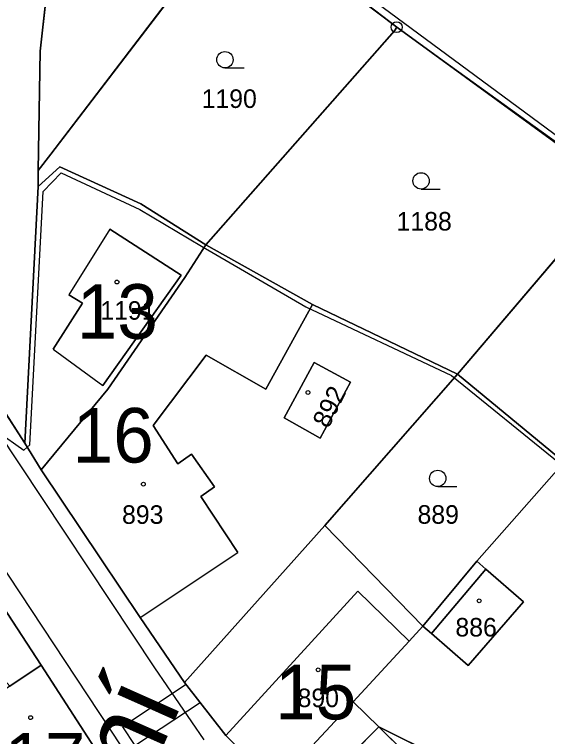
# Model space of a CAD drawing. Extents: x -689422 to -685210, y -987725 to -982160.
# Drawn here: x -687366.1 to -687317.3, y -985304.9 to -985238.7 of the extents above; entities that cross this region are included whole.
import ezdxf

# ---------------------------------------------------------------- set-up
doc = ezdxf.new("R2010")
doc.units = 0
for name, color, linetype in [('KN_Budovy', 7, 'Continuous'), ('KN_Budovy_cisla_domovni', 7, 'Continuous'), ('KN_Hranice_parcel', 7, 'Continuous'), ('KN_Hranice_parcel_vnitrni_kresba', 7, 'Continuous'), ('KN_Parcelni cisla', 7, 'Continuous'), ('KN_Polygon parcely', 7, 'Continuous'), ('KN_Popisy_pomistni nazvy nazvy ulic', 7, 'Continuous'), ('KN_POZEMKY_OSTATNI PLOCHA', 7, 'Continuous'), ('KN_POZEMKY_TTP', 7, 'Continuous'), ('KN_POZEMKY_ZAHRADA', 7, 'Continuous'), ('KN_POZEMKY_ZASTAVENA PLOCHA', 7, 'Continuous'), ('KN_VYUZITI_16_ostatni plocha_silnice', 7, 'Continuous'), ('KN_VYUZITI_17_ostatni plocha_ostatni komunikace', 7, 'Continuous'), ('KN_Věcná břemena k části', 7, 'Continuous'), ('KN_Značky bodu BP', 7, 'Continuous'), ('KN_Značky budov', 7, 'Continuous'), ('KN_Značky kultur', 7, 'Continuous')]:
    doc.layers.add(name, color=color, linetype=linetype)

msp = doc.modelspace()

# ---------------------------------------------------------------- linework, layer by layer
at = {"layer": 'KN_Budovy'}
for points in [[(-687357.37, -985258.4), (-687361.13, -985264.4), (-687359.87, -985265.17), (-687362.57, -985269.38), (-687358.02, -985272.7), (-687350.83, -985262.59)], [(-687347.77, -985281.98), (-687349.88, -985279), (-687351.13, -985279.88), (-687353.39, -985276.38), (-687348.54, -985269.92), (-687343.09, -985273.03), (-687338.81, -985265.3), (-687348.57, -985259.83), (-687350.51, -985262.8), (-687357.56, -985273.04), (-687363.65, -985280.42), (-687358.18, -985288.58), (-687354.58, -985293.95), (-687345.65, -985288.01), (-687349.03, -985282.87)], [(-687338.1, -985277.53), (-687335.32, -985272.4), (-687338.66, -985270.59), (-687341.41, -985275.67)], [(-687327.91, -985295.42), (-687324.55, -985298.35), (-687319.48, -985292.51), (-687322.92, -985289.53)], [(-687342.25, -985309.28), (-687339.34, -985306.1), (-687339.25, -985306.18), (-687335.08, -985301.67), (-687329.96, -985296.13), (-687334.64, -985291.56), (-687346.75, -985304.77)], [(-687366.52, -985300.26), (-687369.75, -985302.46), (-687372.95, -985304.64), (-687369.55, -985309.8), (-687366.8, -985307.96), (-687362.09, -985314.99), (-687358.56, -985310.25), (-687358.12, -985306.87), (-687363.66, -985298.32)], [(-687340.08, -985311.37), (-687329.28, -985321.95), (-687322.75, -985315.43), (-687321.9, -985314.58), (-687326.26, -985310.3), (-687324.94, -985308.95), (-687327.19, -985306.72), (-687328.53, -985308.09), (-687332.73, -985303.97)]]:
    msp.add_lwpolyline(points, close=True, dxfattribs=at)
at = {"layer": 'KN_Hranice_parcel'}
for p, q in [((-687331.09, -985239.88), (-687310.89, -985254.58)), ((-687363.94, -985254.48), (-687363.92, -985253.01)), ((-687365.15, -985277.98), (-687363.94, -985254.48)), ((-687374.78, -985263.09), (-687365.15, -985277.98)), ((-687325.51, -985271.67), (-687337.67, -985285.53)), ((-687325.51, -985271.67), (-687315.74, -985279.73)), ((-687363.65, -985280.42), (-687365.15, -985277.98)), ((-687315.74, -985279.73), (-687323.76, -985288.8)), ((-687337.67, -985285.53), (-687350.53, -985299.9)), ((-687337.67, -985285.53), (-687328.69, -985294.74)), ((-687323.76, -985288.8), (-687328.69, -985294.74)), ((-687358.12, -985306.87), (-687363.66, -985298.32))]:
    msp.add_line(p, q, dxfattribs=at)
for points in [[(-687363.92, -985253.01), (-687363.75, -985242.09), (-687362.77, -985233.24), (-687353.11, -985206.91)], [(-687363.92, -985253.01), (-687362.77, -985251.51), (-687345.83, -985229.34), (-687345.55, -985228.83), (-687331.09, -985239.88)], [(-687331.09, -985239.88), (-687331.3, -985240.21), (-687348.57, -985259.83)], [(-687363.94, -985254.48), (-687361.95, -985252.67), (-687354.54, -985256.07), (-687348.57, -985259.83)], [(-687310.89, -985254.58), (-687311.45, -985255.13), (-687325.51, -985271.67)], [(-687348.57, -985259.83), (-687350.51, -985262.8), (-687357.56, -985273.04), (-687363.65, -985280.42)], [(-687325.51, -985271.67), (-687338.81, -985265.3), (-687348.57, -985259.83)], [(-687338.66, -985270.59), (-687341.41, -985275.67), (-687338.1, -985277.53), (-687335.32, -985272.4), (-687338.66, -985270.59)], [(-687350.53, -985299.9), (-687354.58, -985293.95), (-687358.18, -985288.58), (-687363.65, -985280.42)], [(-687363.66, -985298.32), (-687368.02, -985291.66), (-687368.79, -985290.42), (-687372.19, -985285.27), (-687372.36, -985285.38), (-687375.13, -985281.17)], [(-687323.76, -985288.8), (-687322.92, -985289.53), (-687319.48, -985292.51), (-687324.55, -985298.35), (-687327.91, -985295.42), (-687328.69, -985294.74)], [(-687363.66, -985298.32), (-687366.52, -985300.26), (-687371.71, -985294.51)], [(-687328.69, -985294.74), (-687329.96, -985296.13), (-687335.08, -985301.67)], [(-687342.25, -985309.28), (-687346.75, -985304.77), (-687350.53, -985299.9)], [(-687335.08, -985301.67), (-687339.25, -985306.18), (-687339.34, -985306.1), (-687342.25, -985309.28)], [(-687335.08, -985301.67), (-687332.73, -985303.97), (-687327.19, -985306.72), (-687318.91, -985311.22)]]:
    msp.add_lwpolyline(points, dxfattribs=at)
at = {"layer": 'KN_Hranice_parcel_vnitrni_kresba'}
for p, q in [((-687408.33, -985215.65), (-687353.27, -985298.58)), ((-687357.37, -985258.4), (-687361.13, -985264.4)), ((-687357.37, -985258.4), (-687350.83, -985262.59)), ((-687388.4, -985262.28), (-687365.26, -985278.64)), ((-687350.83, -985262.59), (-687358.02, -985272.7)), ((-687359.87, -985265.17), (-687361.13, -985264.4)), ((-687362.57, -985269.38), (-687359.87, -985265.17)), ((-687338.81, -985265.3), (-687343.09, -985273.03)), ((-687362.57, -985269.38), (-687358.02, -985272.7)), ((-687348.54, -985269.92), (-687353.39, -985276.38)), ((-687343.09, -985273.03), (-687348.54, -985269.92)), ((-687353.39, -985276.38), (-687351.13, -985279.88)), ((-687351.13, -985279.88), (-687349.88, -985279)), ((-687349.88, -985279), (-687347.77, -985281.98)), ((-687347.77, -985281.98), (-687349.03, -985282.87)), ((-687356.28, -985305.82), (-687371.67, -985282.5)), ((-687349.03, -985282.87), (-687345.65, -985288.01)), ((-687354.58, -985293.95), (-687345.65, -985288.01)), ((-687327.91, -985295.42), (-687322.92, -985289.53)), ((-687346.75, -985304.77), (-687334.64, -985291.56)), ((-687334.64, -985291.56), (-687329.96, -985296.13)), ((-687353.27, -985298.58), (-687348.76, -985305.18)), ((-687340.08, -985311.37), (-687332.73, -985303.97)), ((-687328.53, -985308.09), (-687332.73, -985303.97))]:
    msp.add_line(p, q, dxfattribs=at)
msp.add_lwpolyline([(-687365.26, -985278.64), (-687364.69, -985278.14), (-687363.48, -985254.92), (-687361.83, -985253.21), (-687354.62, -985256.57), (-687348.98, -985259.93), (-687339.41, -985265.5), (-687326.06, -985271.79), (-687316.2, -985279.79), (-687301.85, -985291.43), (-687288, -985304.93), (-687285.14, -985307.79), (-687277.07, -985314.86), (-687272.14, -985319.29)], dxfattribs=at)
at = {"layer": 'KN_Polygon parcely'}
for points in [[(-687365.15, -985277.98), (-687363.94, -985254.48), (-687363.92, -985253.01), (-687363.75, -985242.09), (-687362.77, -985233.24), (-687353.11, -985206.91), (-687351.77, -985203.26), (-687355.85, -985203.22), (-687357.24, -985203.21), (-687355.65, -985205.91), (-687365.84, -985232.36), (-687367.05, -985236.11), (-687370.76, -985238.05), (-687370.94, -985243.31), (-687367.53, -985260.82), (-687374.78, -985263.09)], [(-687361.95, -985252.67), (-687354.54, -985256.07), (-687348.57, -985259.83), (-687331.3, -985240.21), (-687331.09, -985239.88), (-687345.55, -985228.83), (-687345.83, -985229.34), (-687362.77, -985251.51), (-687363.92, -985253.01), (-687363.94, -985254.48)], [(-687348.57, -985259.83), (-687338.81, -985265.3), (-687325.51, -985271.67), (-687311.45, -985255.13), (-687310.89, -985254.58), (-687331.09, -985239.88), (-687331.3, -985240.21)], [(-687363.94, -985254.48), (-687365.15, -985277.98), (-687363.65, -985280.42), (-687357.56, -985273.04), (-687350.51, -985262.8), (-687348.57, -985259.83), (-687354.54, -985256.07), (-687361.95, -985252.67)], [(-687310.89, -985254.58), (-687311.45, -985255.13), (-687325.51, -985271.67), (-687315.74, -985279.73), (-687300.87, -985263.14), (-687300.54, -985262.54)], [(-687325.51, -985271.67), (-687338.81, -985265.3), (-687348.57, -985259.83), (-687350.51, -985262.8), (-687357.56, -985273.04), (-687363.65, -985280.42), (-687358.18, -985288.58), (-687354.58, -985293.95), (-687350.53, -985299.9), (-687337.67, -985285.53)], [(-687338.66, -985270.59), (-687341.41, -985275.67), (-687338.1, -985277.53), (-687335.32, -985272.4)], [(-687338.66, -985270.59), (-687335.32, -985272.4), (-687338.1, -985277.53), (-687341.41, -985275.67)], [(-687325.51, -985271.67), (-687337.67, -985285.53), (-687328.69, -985294.74), (-687323.76, -985288.8), (-687315.74, -985279.73)], [(-687327.19, -985306.72), (-687318.91, -985311.22), (-687301.4, -985291.36), (-687303.77, -985289.44), (-687315.74, -985279.73), (-687323.76, -985288.8), (-687322.92, -985289.53), (-687319.48, -985292.51), (-687324.55, -985298.35), (-687327.91, -985295.42), (-687328.69, -985294.74), (-687329.96, -985296.13), (-687335.08, -985301.67), (-687332.73, -985303.97)], [(-687379.58, -985302.7), (-687376.37, -985298.84), (-687374.28, -985296.48), (-687371.71, -985294.51), (-687366.52, -985300.26), (-687363.66, -985298.32), (-687368.02, -985291.66), (-687368.79, -985290.42), (-687372.19, -985285.27), (-687372.36, -985285.38), (-687375.13, -985281.17), (-687377.1, -985282.53), (-687378.38, -985283.46), (-687383.85, -985287.21), (-687381.26, -985291.24), (-687385.71, -985294.17), (-687382.36, -985299.29)], [(-687337.67, -985285.53), (-687350.53, -985299.9), (-687346.75, -985304.77), (-687342.25, -985309.28), (-687339.34, -985306.1), (-687339.25, -985306.18), (-687335.08, -985301.67), (-687329.96, -985296.13), (-687328.69, -985294.74)], [(-687328.69, -985294.74), (-687327.91, -985295.42), (-687324.55, -985298.35), (-687319.48, -985292.51), (-687322.92, -985289.53), (-687323.76, -985288.8)], [(-687358.12, -985306.87), (-687363.66, -985298.32), (-687366.52, -985300.26), (-687371.71, -985294.51), (-687374.28, -985296.48), (-687376.37, -985298.84), (-687379.58, -985302.7), (-687388.24, -985314.36), (-687395.68, -985323.88), (-687399.39, -985329.27), (-687388.84, -985337.83), (-687387.66, -985338.78), (-687372.5, -985320.75), (-687366.38, -985325.91), (-687358.56, -985310.25)], [(-687339.34, -985306.1), (-687342.25, -985309.28), (-687340.08, -985311.37), (-687329.28, -985321.95), (-687322.75, -985315.43), (-687321.9, -985314.58), (-687318.91, -985311.22), (-687327.19, -985306.72), (-687332.73, -985303.97), (-687335.08, -985301.67), (-687339.25, -985306.18)]]:
    msp.add_lwpolyline(points, close=True, dxfattribs=at)
for points in [[(-687310.22, -985234.77), (-687333.98, -985213.33), (-687337.84, -985209.84), (-687349.02, -985208.69), (-687350.82, -985204.88), (-687351.8, -985207.39), (-687353.11, -985206.91), (-687362.77, -985233.24), (-687363.75, -985242.09), (-687363.92, -985253.01), (-687362.77, -985251.51), (-687345.83, -985229.34), (-687345.55, -985228.83), (-687331.09, -985239.88), (-687310.89, -985254.58)], [(-687342.25, -985309.28), (-687346.75, -985304.77), (-687350.53, -985299.9), (-687354.58, -985293.95), (-687358.18, -985288.58), (-687363.65, -985280.42), (-687365.15, -985277.98), (-687374.78, -985263.09)], [(-687368.02, -985291.66), (-687363.66, -985298.32), (-687358.12, -985306.87)]]:
    msp.add_lwpolyline(points, dxfattribs=at)
at = {"layer": 'KN_POZEMKY_OSTATNI PLOCHA'}
for p, q in [((-687362.77, -985233.24), (-687363.75, -985242.09)), ((-687363.75, -985242.09), (-687363.92, -985253.01)), ((-687363.92, -985253.01), (-687363.94, -985254.48)), ((-687363.94, -985254.48), (-687365.15, -985277.98)), ((-687374.78, -985263.09), (-687365.15, -985277.98)), ((-687365.15, -985277.98), (-687374.78, -985263.09)), ((-687365.15, -985277.98), (-687363.65, -985280.42)), ((-687363.65, -985280.42), (-687358.18, -985288.58)), ((-687358.18, -985288.58), (-687354.58, -985293.95)), ((-687363.66, -985298.32), (-687368.02, -985291.66)), ((-687354.58, -985293.95), (-687350.53, -985299.9)), ((-687358.12, -985306.87), (-687363.66, -985298.32)), ((-687350.53, -985299.9), (-687346.75, -985304.77)), ((-687346.75, -985304.77), (-687342.25, -985309.28))]:
    msp.add_line(p, q, dxfattribs=at)
at = {"layer": 'KN_POZEMKY_TTP'}
for p, q in [((-687331.09, -985239.88), (-687345.55, -985228.83)), ((-687345.83, -985229.34), (-687362.77, -985251.51)), ((-687363.75, -985242.09), (-687362.77, -985233.24)), ((-687310.89, -985254.58), (-687331.09, -985239.88)), ((-687363.92, -985253.01), (-687363.75, -985242.09)), ((-687362.77, -985251.51), (-687363.92, -985253.01))]:
    msp.add_line(p, q, dxfattribs=at)
at = {"layer": 'KN_POZEMKY_ZAHRADA'}
for p, q in [((-687345.55, -985228.83), (-687331.09, -985239.88)), ((-687362.77, -985251.51), (-687345.83, -985229.34)), ((-687331.3, -985240.21), (-687348.57, -985259.83)), ((-687348.57, -985259.83), (-687331.3, -985240.21)), ((-687331.09, -985239.88), (-687331.3, -985240.21)), ((-687331.3, -985240.21), (-687331.09, -985239.88)), ((-687331.09, -985239.88), (-687310.89, -985254.58)), ((-687363.92, -985253.01), (-687362.77, -985251.51)), ((-687361.95, -985252.67), (-687363.94, -985254.48)), ((-687354.54, -985256.07), (-687361.95, -985252.67)), ((-687363.94, -985254.48), (-687363.92, -985253.01)), ((-687325.51, -985271.67), (-687311.45, -985255.13)), ((-687311.45, -985255.13), (-687325.51, -985271.67)), ((-687348.57, -985259.83), (-687354.54, -985256.07)), ((-687338.81, -985265.3), (-687348.57, -985259.83)), ((-687325.51, -985271.67), (-687338.81, -985265.3)), ((-687337.67, -985285.53), (-687325.51, -985271.67)), ((-687315.74, -985279.73), (-687325.51, -985271.67)), ((-687325.51, -985271.67), (-687315.74, -985279.73)), ((-687315.74, -985279.73), (-687323.76, -985288.8)), ((-687323.76, -985288.8), (-687315.74, -985279.73)), ((-687328.69, -985294.74), (-687337.67, -985285.53)), ((-687323.76, -985288.8), (-687328.69, -985294.74)), ((-687322.92, -985289.53), (-687323.76, -985288.8)), ((-687319.48, -985292.51), (-687322.92, -985289.53)), ((-687324.55, -985298.35), (-687319.48, -985292.51)), ((-687329.96, -985296.13), (-687328.69, -985294.74)), ((-687328.69, -985294.74), (-687327.91, -985295.42)), ((-687327.91, -985295.42), (-687324.55, -985298.35)), ((-687335.08, -985301.67), (-687329.96, -985296.13)), ((-687332.73, -985303.97), (-687335.08, -985301.67)), ((-687327.19, -985306.72), (-687332.73, -985303.97))]:
    msp.add_line(p, q, dxfattribs=at)
at = {"layer": 'KN_POZEMKY_ZASTAVENA PLOCHA'}
for p, q in [((-687363.94, -985254.48), (-687361.95, -985252.67)), ((-687361.95, -985252.67), (-687354.54, -985256.07)), ((-687365.15, -985277.98), (-687363.94, -985254.48)), ((-687354.54, -985256.07), (-687348.57, -985259.83)), ((-687348.57, -985259.83), (-687350.51, -985262.8)), ((-687350.51, -985262.8), (-687348.57, -985259.83)), ((-687348.57, -985259.83), (-687338.81, -985265.3)), ((-687350.51, -985262.8), (-687357.56, -985273.04)), ((-687357.56, -985273.04), (-687350.51, -985262.8)), ((-687338.81, -985265.3), (-687325.51, -985271.67)), ((-687341.41, -985275.67), (-687338.66, -985270.59)), ((-687338.66, -985270.59), (-687341.41, -985275.67)), ((-687338.66, -985270.59), (-687335.32, -985272.4)), ((-687335.32, -985272.4), (-687338.66, -985270.59)), ((-687325.51, -985271.67), (-687337.67, -985285.53)), ((-687335.32, -985272.4), (-687338.1, -985277.53)), ((-687338.1, -985277.53), (-687335.32, -985272.4)), ((-687357.56, -985273.04), (-687363.65, -985280.42)), ((-687363.65, -985280.42), (-687357.56, -985273.04)), ((-687338.1, -985277.53), (-687341.41, -985275.67)), ((-687341.41, -985275.67), (-687338.1, -985277.53)), ((-687363.65, -985280.42), (-687365.15, -985277.98)), ((-687358.18, -985288.58), (-687363.65, -985280.42)), ((-687337.67, -985285.53), (-687350.53, -985299.9)), ((-687350.53, -985299.9), (-687337.67, -985285.53)), ((-687337.67, -985285.53), (-687328.69, -985294.74)), ((-687354.58, -985293.95), (-687358.18, -985288.58)), ((-687328.69, -985294.74), (-687323.76, -985288.8)), ((-687323.76, -985288.8), (-687322.92, -985289.53)), ((-687322.92, -985289.53), (-687319.48, -985292.51)), ((-687368.02, -985291.66), (-687363.66, -985298.32)), ((-687319.48, -985292.51), (-687324.55, -985298.35)), ((-687350.53, -985299.9), (-687354.58, -985293.95)), ((-687328.69, -985294.74), (-687329.96, -985296.13)), ((-687327.91, -985295.42), (-687328.69, -985294.74)), ((-687324.55, -985298.35), (-687327.91, -985295.42)), ((-687329.96, -985296.13), (-687335.08, -985301.67)), ((-687363.66, -985298.32), (-687366.52, -985300.26)), ((-687366.52, -985300.26), (-687363.66, -985298.32)), ((-687363.66, -985298.32), (-687358.12, -985306.87)), ((-687346.75, -985304.77), (-687350.53, -985299.9)), ((-687339.25, -985306.18), (-687335.08, -985301.67)), ((-687335.08, -985301.67), (-687339.25, -985306.18)), ((-687335.08, -985301.67), (-687332.73, -985303.97)), ((-687332.73, -985303.97), (-687327.19, -985306.72)), ((-687342.25, -985309.28), (-687346.75, -985304.77))]:
    msp.add_line(p, q, dxfattribs=at)
at = {"layer": 'KN_VYUZITI_16_ostatni plocha_silnice'}
for p, q in [((-687374.78, -985263.09), (-687365.15, -985277.98)), ((-687365.15, -985277.98), (-687363.65, -985280.42)), ((-687363.65, -985280.42), (-687358.18, -985288.58)), ((-687358.18, -985288.58), (-687354.58, -985293.95)), ((-687363.66, -985298.32), (-687368.02, -985291.66)), ((-687354.58, -985293.95), (-687350.53, -985299.9)), ((-687358.12, -985306.87), (-687363.66, -985298.32)), ((-687350.53, -985299.9), (-687346.75, -985304.77)), ((-687346.75, -985304.77), (-687342.25, -985309.28))]:
    msp.add_line(p, q, dxfattribs=at)
at = {"layer": 'KN_VYUZITI_17_ostatni plocha_ostatni komunikace'}
for p, q in [((-687362.77, -985233.24), (-687363.75, -985242.09)), ((-687363.75, -985242.09), (-687363.92, -985253.01)), ((-687363.92, -985253.01), (-687363.94, -985254.48)), ((-687363.94, -985254.48), (-687365.15, -985277.98)), ((-687365.15, -985277.98), (-687374.78, -985263.09))]:
    msp.add_line(p, q, dxfattribs=at)
at = {"layer": 'KN_Věcná břemena k části'}
msp.add_lwpolyline([(-687316.1, -985250.08), (-687347.25, -985227.07), (-687356.67, -985220.53), (-687356.54, -985218.88), (-687352.46, -985211.78), (-687351.91, -985212.16), (-687351.63, -985211.74), (-687352.62, -985211.06), (-687357.02, -985218.72), (-687357.19, -985220.77), (-687347.53, -985227.47), (-687345.55, -985228.83), (-687331.09, -985239.88), (-687316.34, -985250.52)], dxfattribs=at)
msp.add_lwpolyline([(-687356.22, -985303.96), (-687355.08, -985305.68), (-687349.1, -985301.74), (-687350.37, -985300.1)], close=True, dxfattribs=at)
at = {"layer": 'KN_Značky bodu BP'}
for radius in [0.5, 0.0303]:
    msp.add_circle((-687331.09, -985239.88), radius, dxfattribs=at)
at = {"layer": 'KN_Značky budov'}
for centre in [(-687356.717, -985263.229), (-687339.217, -985273.349), (-687354.297, -985281.739), (-687323.537, -985292.429), (-687338.287, -985298.759), (-687364.627, -985303.129)]:
    msp.add_circle(centre, 0.175, dxfattribs=at)
at = {"layer": 'KN_Značky kultur'}
for p, q in [((-687346.823, -985243.61), (-687345.073, -985243.61)), ((-687328.853, -985254.71), (-687327.103, -985254.71)), ((-687327.333, -985281.97), (-687325.583, -985281.97))]:
    msp.add_line(p, q, dxfattribs=at)
for centre in [(-687346.823, -985242.86), (-687328.853, -985253.96), (-687327.333, -985281.22)]:
    msp.add_circle(centre, 0.75, dxfattribs=at)

# ---------------------------------------------------------------- texts
at = {"layer": 'KN_Budovy_cisla_domovni'}
for s, p in [('13', (-687360.408, -985268.424)), ('16', (-687360.782, -985279.764)), ('15', (-687342.227, -985303.294)), ('417', (-687370.766, -985309.529))]:
    msp.add_text(s, height=5, dxfattribs=at).set_placement(p)
at = {"layer": 'KN_Parcelni cisla'}
for s, p in [('1190', (-687348.96, -985247.28)), ('1188', (-687331.1, -985258.51)), ('1191', (-687358.24, -985266.68)), ('893', (-687356.25, -985285.38)), ('889', (-687329.18, -985285.37)), ('886', (-687325.71, -985295.7)), ('890', (-687340.17, -985302.17))]:
    msp.add_text(s, height=1.7, dxfattribs=at).set_placement(p)
msp.add_text('892', height=1.7, rotation=64, dxfattribs=at).set_placement((-687337.346, -985276.722))
at = {"layer": 'KN_Popisy_pomistni nazvy nazvy ulic'}
msp.add_text('Zahradní', height=7.5, rotation=66, dxfattribs=at).set_placement((-687366.993, -985338.345))

doc.saveas('drawing.dxf')
